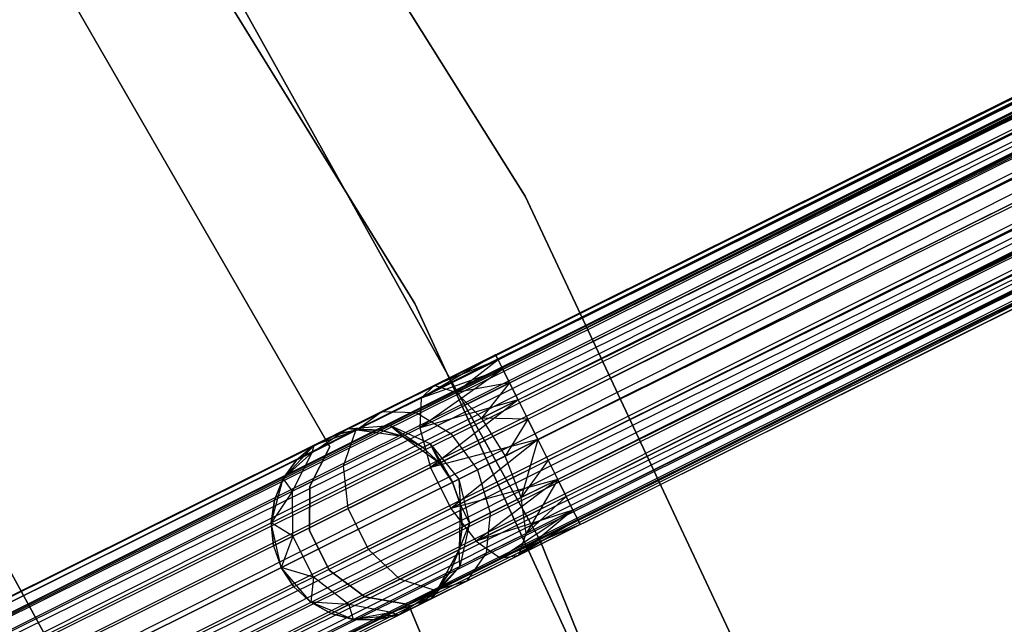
# Model space of a CAD drawing. Extents: x -189 to 189, y -189 to 189.
# Tile 287 of 338: x 50 to 61, y 26 to 32. Entities that reach past the tile are written whole.
import ezdxf

# ---------------------------------------------------------------- set-up
doc = ezdxf.new("R2010")
doc.units = 0
doc.header["$LTSCALE"] = 25.4
doc.layers.get('0').update_dxf_attribs({"linetype": 'CONTINUOUS'})

# ---------------------------------------------------------------- blocks, each defined once
blk = doc.blocks.new('NL2500012474_STL')
at = {"color": 0}
for p, q in [((341.687, 75.995, 177.379), (229.575, 20.17, 177.621)), ((341.687, 75.995, 177.379), (229.575, 20.17, 177.379)), ((341.687, 75.995, 177.379), (229.575, 20.17, 177.621)), ((341.687, 75.995, 177.379), (229.575, 20.17, 177.379)), ((341.713, 75.944, 177.855), (229.575, 20.17, 177.621)), ((341.713, 75.944, 177.855), (229.575, 20.17, 177.621)), ((229.601, 20.119, 177.145), (341.687, 75.995, 177.379)), ((229.601, 20.119, 177.145), (341.687, 75.995, 177.379)), ((341.713, 75.944, 177.855), (229.601, 20.119, 177.855)), ((341.713, 75.944, 177.855), (229.601, 20.119, 177.855)), ((229.651, 20.018, 176.932), (341.687, 75.995, 177.379)), ((229.651, 20.018, 176.932), (341.687, 75.995, 177.379)), ((341.713, 75.944, 177.855), (229.651, 20.018, 178.068)), ((341.713, 75.944, 177.855), (229.651, 20.018, 178.068)), ((229.651, 20.018, 176.932), (341.763, 75.843, 176.932)), ((229.651, 20.018, 176.932), (341.763, 75.843, 176.932)), ((229.722, 19.875, 176.751), (341.763, 75.843, 176.932)), ((229.722, 19.875, 176.751), (341.763, 75.843, 176.932)), ((229.811, 19.698, 176.615), (341.763, 75.843, 176.932)), ((229.811, 19.698, 176.615), (341.763, 75.843, 176.932)), ((341.834, 75.7, 178.249), (229.651, 20.018, 178.068)), ((341.834, 75.7, 178.249), (229.651, 20.018, 178.068)), ((341.834, 75.7, 178.249), (229.722, 19.875, 178.249)), ((341.834, 75.7, 178.249), (229.722, 19.875, 178.249)), ((341.922, 75.523, 176.615), (229.811, 19.698, 176.615)), ((341.922, 75.523, 176.615), (229.811, 19.698, 176.615)), ((229.911, 19.496, 176.529), (341.922, 75.523, 176.615)), ((229.911, 19.496, 176.529), (341.922, 75.523, 176.615)), ((230.018, 19.282, 176.5), (341.922, 75.523, 176.615)), ((230.018, 19.282, 176.5), (341.922, 75.523, 176.615)), ((342.023, 75.321, 178.471), (229.722, 19.875, 178.249)), ((342.023, 75.321, 178.471), (229.722, 19.875, 178.249)), ((342.023, 75.321, 178.471), (229.811, 19.698, 178.385)), ((342.023, 75.321, 178.471), (229.811, 19.698, 178.385)), ((342.023, 75.321, 178.471), (229.911, 19.496, 178.471)), ((342.023, 75.321, 178.471), (229.911, 19.496, 178.471)), ((342.13, 75.107, 178.5), (230.018, 19.282, 178.5)), ((342.13, 75.107, 178.5), (230.018, 19.282, 178.5)), ((230.018, 19.282, 176.5), (342.13, 75.107, 176.5)), ((230.018, 19.282, 176.5), (342.13, 75.107, 176.5)), ((230.124, 19.068, 176.529), (342.13, 75.107, 176.5)), ((230.124, 19.068, 176.529), (342.13, 75.107, 176.5)), ((230.225, 18.866, 176.615), (342.13, 75.107, 176.5)), ((230.225, 18.866, 176.615), (342.13, 75.107, 176.5)), ((342.236, 74.893, 178.471), (230.124, 19.068, 178.471)), ((342.236, 74.893, 178.471), (230.124, 19.068, 178.471)), ((342.337, 74.691, 176.615), (230.225, 18.866, 176.615)), ((342.337, 74.691, 176.615), (230.225, 18.866, 176.615)), ((342.337, 74.691, 176.615), (230.313, 18.688, 176.751)), ((342.337, 74.691, 176.615), (230.313, 18.688, 176.751)), ((342.337, 74.691, 176.615), (230.385, 18.545, 176.932)), ((342.337, 74.691, 176.615), (230.385, 18.545, 176.932)), ((342.425, 74.513, 178.249), (230.124, 19.068, 178.471)), ((342.425, 74.513, 178.249), (230.124, 19.068, 178.471)), ((342.425, 74.513, 178.249), (230.225, 18.866, 178.385)), ((342.425, 74.513, 178.249), (230.225, 18.866, 178.385)), ((342.425, 74.513, 178.249), (230.313, 18.688, 178.249)), ((342.425, 74.513, 178.249), (230.313, 18.688, 178.249)), ((342.496, 74.37, 176.932), (230.385, 18.545, 176.932)), ((342.496, 74.37, 176.932), (230.385, 18.545, 176.932)), ((342.496, 74.37, 176.932), (230.435, 18.445, 177.145)), ((342.496, 74.37, 176.932), (230.435, 18.445, 177.145)), ((342.496, 74.37, 176.932), (230.46, 18.393, 177.379)), ((342.496, 74.37, 176.932), (230.46, 18.393, 177.379)), ((342.546, 74.27, 177.855), (230.313, 18.688, 178.249)), ((342.546, 74.27, 177.855), (230.313, 18.688, 178.249)), ((342.546, 74.27, 177.855), (230.385, 18.545, 178.068)), ((342.546, 74.27, 177.855), (230.385, 18.545, 178.068)), ((342.546, 74.27, 177.855), (230.435, 18.445, 177.855)), ((342.546, 74.27, 177.855), (230.435, 18.445, 177.855)), ((342.572, 74.218, 177.379), (230.435, 18.445, 177.855)), ((342.572, 74.218, 177.379), (230.435, 18.445, 177.855)), ((342.572, 74.218, 177.379), (230.46, 18.393, 177.379)), ((342.572, 74.218, 177.379), (230.46, 18.393, 177.621)), ((342.572, 74.218, 177.379), (230.46, 18.393, 177.379)), ((342.572, 74.218, 177.379), (230.46, 18.393, 177.621)), ((246.762, 28.729, 27.379), (334.801, 72.567, 27.621)), ((246.762, 28.729, 27.379), (334.801, 72.567, 27.621)), ((246.762, 28.729, 27.621), (334.801, 72.567, 27.621)), ((246.762, 28.729, 27.621), (334.801, 72.567, 27.621)), ((246.788, 28.677, 27.145), (334.801, 72.567, 27.621)), ((246.788, 28.677, 27.145), (334.801, 72.567, 27.621)), ((246.788, 28.677, 27.145), (334.827, 72.515, 27.145)), ((246.788, 28.677, 27.145), (334.827, 72.515, 27.145)), ((246.838, 28.577, 26.932), (334.827, 72.515, 27.145)), ((246.838, 28.577, 26.932), (334.827, 72.515, 27.145)), ((246.762, 28.729, 27.621), (334.877, 72.415, 28.068)), ((246.762, 28.729, 27.621), (334.877, 72.415, 28.068)), ((246.788, 28.677, 27.855), (334.877, 72.415, 28.068)), ((246.788, 28.677, 27.855), (334.877, 72.415, 28.068)), ((246.838, 28.577, 28.068), (334.877, 72.415, 28.068)), ((246.838, 28.577, 28.068), (334.877, 72.415, 28.068)), ((246.838, 28.577, 26.932), (334.948, 72.272, 26.751)), ((246.838, 28.577, 26.932), (334.948, 72.272, 26.751)), ((246.909, 28.434, 26.751), (334.948, 72.272, 26.751)), ((246.909, 28.434, 26.751), (334.948, 72.272, 26.751)), ((246.998, 28.256, 26.615), (334.948, 72.272, 26.751)), ((246.998, 28.256, 26.615), (334.948, 72.272, 26.751)), ((246.838, 28.577, 28.068), (335.037, 72.094, 28.385)), ((246.838, 28.577, 28.068), (335.037, 72.094, 28.385)), ((246.909, 28.434, 28.249), (335.037, 72.094, 28.385)), ((246.909, 28.434, 28.249), (335.037, 72.094, 28.385)), ((246.998, 28.256, 28.385), (335.037, 72.094, 28.385)), ((246.998, 28.256, 28.385), (335.037, 72.094, 28.385)), ((246.998, 28.256, 26.615), (335.137, 71.892, 26.529)), ((246.998, 28.256, 26.615), (335.137, 71.892, 26.529)), ((247.098, 28.054, 26.529), (335.137, 71.892, 26.529)), ((247.098, 28.054, 26.529), (335.137, 71.892, 26.529)), ((246.998, 28.256, 28.385), (335.244, 71.678, 28.5)), ((246.998, 28.256, 28.385), (335.244, 71.678, 28.5)), ((247.098, 28.054, 28.471), (335.244, 71.678, 28.5)), ((247.098, 28.054, 28.471), (335.244, 71.678, 28.5)), ((335.244, 71.678, 28.5), (247.205, 27.84, 28.5)), ((247.205, 27.84, 26.5), (335.244, 71.678, 26.5)), ((247.205, 27.84, 26.5), (335.244, 71.678, 26.5)), ((335.244, 71.678, 28.5), (247.205, 27.84, 28.5)), ((247.312, 27.626, 26.529), (335.351, 71.464, 26.529)), ((247.312, 27.626, 26.529), (335.351, 71.464, 26.529)), ((247.412, 27.424, 26.615), (335.351, 71.464, 26.529)), ((247.412, 27.424, 26.615), (335.351, 71.464, 26.529)), ((247.205, 27.84, 28.5), (335.451, 71.262, 28.385)), ((247.205, 27.84, 28.5), (335.451, 71.262, 28.385)), ((247.312, 27.626, 28.471), (335.451, 71.262, 28.385)), ((247.312, 27.626, 28.471), (335.451, 71.262, 28.385)), ((247.412, 27.424, 28.385), (335.451, 71.262, 28.385)), ((247.412, 27.424, 28.385), (335.451, 71.262, 28.385)), ((247.412, 27.424, 26.615), (335.54, 71.085, 26.751)), ((247.412, 27.424, 26.615), (335.54, 71.085, 26.751)), ((247.501, 27.246, 26.751), (335.54, 71.085, 26.751)), ((247.501, 27.246, 26.751), (335.54, 71.085, 26.751)), ((247.572, 27.103, 26.932), (335.54, 71.085, 26.751)), ((247.572, 27.103, 26.932), (335.54, 71.085, 26.751)), ((247.412, 27.424, 28.385), (335.611, 70.941, 28.068)), ((247.412, 27.424, 28.385), (335.611, 70.941, 28.068)), ((247.501, 27.246, 28.249), (335.611, 70.941, 28.068)), ((247.501, 27.246, 28.249), (335.611, 70.941, 28.068)), ((247.572, 27.103, 28.068), (335.611, 70.941, 28.068)), ((247.572, 27.103, 28.068), (335.611, 70.941, 28.068)), ((247.572, 27.103, 26.932), (335.661, 70.841, 27.145)), ((247.572, 27.103, 26.932), (335.661, 70.841, 27.145)), ((247.572, 27.103, 28.068), (335.686, 70.79, 27.621)), ((247.572, 27.103, 28.068), (335.686, 70.79, 27.621)), ((247.622, 27.003, 27.145), (335.661, 70.841, 27.145)), ((247.622, 27.003, 27.145), (335.661, 70.841, 27.145)), ((247.622, 27.003, 27.855), (335.686, 70.79, 27.621)), ((247.622, 27.003, 27.855), (335.686, 70.79, 27.621)), ((247.647, 26.951, 27.621), (335.661, 70.841, 27.145)), ((247.647, 26.951, 27.621), (335.661, 70.841, 27.145)), ((247.647, 26.951, 27.379), (335.661, 70.841, 27.145)), ((247.647, 26.951, 27.379), (335.661, 70.841, 27.145)), ((247.647, 26.951, 27.621), (335.686, 70.79, 27.621)), ((247.647, 26.951, 27.621), (335.686, 70.79, 27.621)), ((247.071, 30.388, 26.5), (243.001, 36.887, 26.5)), ((243.001, 36.887, 17), (247.071, 30.388, 17)), ((247.071, 30.388, 26.5), (243.001, 36.887, 26.5)), ((243.001, 36.887, 17), (247.071, 30.388, 17)), ((241.99, 35.632, 20), (245.916, 29.264, 20)), ((245.916, 29.264, 19), (241.99, 35.632, 19)), ((241.99, 35.632, 20), (245.916, 29.264, 20)), ((245.916, 29.264, 19), (241.99, 35.632, 19)), ((243.509, 33.461, 26.5), (247.226, 26.793, 26.5)), ((247.226, 26.793, 17), (243.509, 33.461, 17)), ((247.226, 26.793, 17), (243.509, 33.461, 17)), ((243.509, 33.461, 26.5), (247.226, 26.793, 26.5)), ((242.225, 32.621, 22), (245.029, 27.765, 22)), ((245.029, 27.765, 20), (242.225, 32.621, 20)), ((245.029, 27.765, 20), (242.225, 32.621, 20)), ((242.225, 32.621, 22), (245.029, 27.765, 22)), ((242.892, 24.263, 20), (239.444, 30.536, 20)), ((239.444, 30.536, 22), (242.892, 24.263, 22)), ((239.444, 30.536, 22), (242.892, 24.263, 22)), ((242.892, 24.263, 20), (239.444, 30.536, 20)), ((250.328, 23.446, 26.5), (247.071, 30.388, 26.5)), ((247.071, 30.388, 17), (250.328, 23.446, 17)), ((247.071, 30.388, 26.5), (247.071, 30.388, 17)), ((250.328, 23.446, 26.5), (247.071, 30.388, 26.5)), ((247.071, 30.388, 17), (250.328, 23.446, 17)), ((247.071, 30.388, 26.5), (247.071, 30.388, 17)), ((245.916, 29.264, 20), (245.916, 29.264, 19)), ((245.916, 29.264, 20), (249.046, 22.47, 20)), ((249.046, 22.47, 19), (245.916, 29.264, 19)), ((245.916, 29.264, 20), (245.916, 29.264, 19)), ((245.916, 29.264, 20), (249.046, 22.47, 20)), ((249.046, 22.47, 19), (245.916, 29.264, 19)), ((246.762, 28.729, 27.621), (245.982, 28.275, 27.675)), ((246.762, 28.729, 27.621), (245.982, 28.275, 27.675)), ((246.788, 28.677, 27.855), (245.982, 28.275, 27.675)), ((246.788, 28.677, 27.855), (245.982, 28.275, 27.675)), ((246.762, 28.729, 27.379), (246.119, 28.408, 27.236)), ((246.762, 28.729, 27.621), (246.119, 28.408, 27.236)), ((246.762, 28.729, 27.621), (246.119, 28.408, 27.236)), ((246.762, 28.729, 27.379), (246.119, 28.408, 27.236)), ((246.788, 28.677, 27.145), (246.119, 28.408, 27.236)), ((246.788, 28.677, 27.145), (246.119, 28.408, 27.236)), ((246.788, 28.677, 27.145), (246.348, 28.332, 26.823)), ((246.788, 28.677, 27.145), (246.348, 28.332, 26.823)), ((246.788, 28.677, 27.145), (246.762, 28.729, 27.379)), ((246.762, 28.729, 27.621), (246.788, 28.677, 27.855)), ((246.762, 28.729, 27.621), (246.788, 28.677, 27.855)), ((246.788, 28.677, 27.145), (246.762, 28.729, 27.379)), ((246.838, 28.577, 26.932), (246.788, 28.677, 27.145)), ((246.788, 28.677, 27.855), (246.838, 28.577, 28.068)), ((246.788, 28.677, 27.855), (246.838, 28.577, 28.068)), ((246.838, 28.577, 26.932), (246.788, 28.677, 27.145)), ((246.838, 28.577, 28.068), (245.968, 27.965, 28.039)), ((246.838, 28.577, 28.068), (245.968, 27.965, 28.039)), ((246.838, 28.577, 28.068), (245.982, 28.275, 27.675)), ((246.838, 28.577, 28.068), (245.982, 28.275, 27.675)), ((246.838, 28.577, 26.932), (246.348, 28.332, 26.823)), ((246.838, 28.577, 26.932), (246.348, 28.332, 26.823)), ((246.909, 28.434, 26.751), (246.838, 28.577, 26.932)), ((246.838, 28.577, 28.068), (246.909, 28.434, 28.249)), ((246.838, 28.577, 28.068), (246.909, 28.434, 28.249)), ((246.909, 28.434, 26.751), (246.838, 28.577, 26.932)), ((246.119, 28.408, 27.236), (245.573, 28.136, 26.829)), ((246.119, 28.408, 27.236), (245.573, 28.136, 26.829)), ((246.909, 28.434, 28.249), (245.968, 27.965, 28.039)), ((246.909, 28.434, 28.249), (245.968, 27.965, 28.039)), ((246.119, 28.408, 27.236), (245.982, 28.275, 27.675)), ((246.119, 28.408, 27.236), (245.982, 28.275, 27.675)), ((246.348, 28.332, 26.823), (246.119, 28.408, 27.236)), ((246.348, 28.332, 26.823), (246.119, 28.408, 27.236)), ((246.909, 28.434, 26.751), (246.348, 28.332, 26.823)), ((246.909, 28.434, 26.751), (246.348, 28.332, 26.823)), ((246.909, 28.434, 26.751), (246.616, 28.066, 26.53)), ((246.909, 28.434, 26.751), (246.616, 28.066, 26.53)), ((246.998, 28.256, 26.615), (246.909, 28.434, 26.751)), ((246.909, 28.434, 28.249), (246.998, 28.256, 28.385)), ((246.909, 28.434, 28.249), (246.998, 28.256, 28.385)), ((246.998, 28.256, 26.615), (246.909, 28.434, 26.751)), ((245.982, 28.275, 27.675), (245.298, 27.935, 27.165)), ((245.982, 28.275, 27.675), (245.298, 27.935, 27.165)), ((246.348, 28.332, 26.823), (245.932, 28.125, 26.513)), ((246.348, 28.332, 26.823), (245.932, 28.125, 26.513)), ((245.982, 28.275, 27.675), (245.968, 27.965, 28.039)), ((245.982, 28.275, 27.675), (245.968, 27.965, 28.039)), ((246.998, 28.256, 28.385), (245.968, 27.965, 28.039)), ((246.998, 28.256, 28.385), (245.968, 27.965, 28.039)), ((246.998, 28.256, 28.385), (246.081, 27.547, 28.245)), ((246.998, 28.256, 28.385), (246.081, 27.547, 28.245)), ((246.348, 28.332, 26.823), (246.616, 28.066, 26.53)), ((246.348, 28.332, 26.823), (246.616, 28.066, 26.53)), ((246.998, 28.256, 26.615), (246.616, 28.066, 26.53)), ((246.998, 28.256, 26.615), (246.616, 28.066, 26.53)), ((247.098, 28.054, 26.529), (246.998, 28.256, 26.615)), ((246.998, 28.256, 28.385), (247.098, 28.054, 28.471)), ((246.998, 28.256, 28.385), (247.098, 28.054, 28.471)), ((247.098, 28.054, 26.529), (246.998, 28.256, 26.615)), ((245.573, 28.136, 26.829), (245.208, 27.955, 26.219)), ((245.573, 28.136, 26.829), (245.208, 27.955, 26.219)), ((245.298, 27.935, 27.165), (245.573, 28.136, 26.829)), ((245.298, 27.935, 27.165), (245.573, 28.136, 26.829)), ((245.573, 28.136, 26.829), (245.932, 28.125, 26.513)), ((245.573, 28.136, 26.829), (245.932, 28.125, 26.513)), ((245.932, 28.125, 26.513), (245.654, 27.987, 26.048)), ((245.932, 28.125, 26.513), (245.654, 27.987, 26.048)), ((245.932, 28.125, 26.513), (246.292, 27.905, 26.288)), ((245.932, 28.125, 26.513), (246.292, 27.905, 26.288)), ((247.098, 28.054, 28.471), (246.081, 27.547, 28.245)), ((247.098, 28.054, 28.471), (246.081, 27.547, 28.245)), ((246.616, 28.066, 26.53), (246.292, 27.905, 26.288)), ((246.616, 28.066, 26.53), (246.292, 27.905, 26.288)), ((247.098, 28.054, 26.529), (246.616, 28.066, 26.53)), ((246.616, 28.066, 26.53), (246.862, 27.669, 26.424)), ((246.616, 28.066, 26.53), (246.862, 27.669, 26.424)), ((247.098, 28.054, 26.529), (246.616, 28.066, 26.53)), ((247.098, 28.054, 26.529), (246.862, 27.669, 26.424)), ((247.098, 28.054, 26.529), (246.862, 27.669, 26.424)), ((247.205, 27.84, 26.5), (247.098, 28.054, 26.529)), ((247.098, 28.054, 28.471), (247.205, 27.84, 28.5)), ((247.098, 28.054, 28.471), (247.205, 27.84, 28.5)), ((247.205, 27.84, 26.5), (247.098, 28.054, 26.529)), ((244.841, 27.707, 26.401), (245.208, 27.955, 26.219)), ((244.841, 27.707, 26.401), (245.208, 27.955, 26.219)), ((245.298, 27.935, 27.165), (244.841, 27.707, 26.401)), ((245.298, 27.935, 27.165), (244.841, 27.707, 26.401)), ((245.208, 27.955, 26.219), (244.864, 27.783, 25.5)), ((245.208, 27.955, 26.219), (244.864, 27.783, 25.5)), ((244.864, 27.783, 20), (245.315, 27.944, 20)), ((244.864, 27.783, 20), (245.315, 27.944, 20)), ((245.208, 27.955, 26.219), (245.08, 27.891, 25.5)), ((245.208, 27.955, 26.219), (245.08, 27.891, 25.5)), ((245.315, 27.944, 25.5), (245.08, 27.891, 25.5)), ((245.08, 27.891, 25.5), (245.315, 27.944, 20)), ((245.08, 27.891, 25.5), (245.315, 27.944, 20)), ((245.315, 27.944, 25.5), (245.08, 27.891, 25.5)), ((245.968, 27.965, 28.039), (245.17, 27.567, 27.443)), ((245.968, 27.965, 28.039), (245.17, 27.567, 27.443)), ((245.17, 27.567, 27.443), (245.298, 27.935, 27.165)), ((245.17, 27.567, 27.443), (245.298, 27.935, 27.165)), ((245.208, 27.955, 26.219), (245.654, 27.987, 26.048)), ((245.208, 27.955, 26.219), (245.654, 27.987, 26.048)), ((245.556, 27.938, 25.5), (245.208, 27.955, 26.219)), ((245.556, 27.938, 25.5), (245.208, 27.955, 26.219)), ((245.315, 27.944, 25.5), (245.208, 27.955, 26.219)), ((245.315, 27.944, 25.5), (245.208, 27.955, 26.219)), ((245.315, 27.944, 20), (245.789, 27.876, 20)), ((245.556, 27.938, 25.5), (245.315, 27.944, 25.5)), ((245.315, 27.944, 20), (245.556, 27.938, 25.5)), ((245.315, 27.944, 20), (245.789, 27.876, 20)), ((245.315, 27.944, 25.5), (245.315, 27.944, 20)), ((245.315, 27.944, 25.5), (245.315, 27.944, 20)), ((245.556, 27.938, 25.5), (245.315, 27.944, 25.5)), ((245.315, 27.944, 20), (245.556, 27.938, 25.5)), ((245.654, 27.987, 26.048), (245.556, 27.938, 25.5)), ((245.654, 27.987, 26.048), (245.556, 27.938, 25.5)), ((245.789, 27.876, 25.5), (245.556, 27.938, 25.5)), ((245.556, 27.938, 25.5), (245.789, 27.876, 20)), ((245.556, 27.938, 25.5), (245.789, 27.876, 20)), ((245.789, 27.876, 25.5), (245.556, 27.938, 25.5)), ((246.076, 27.797, 25.927), (245.654, 27.987, 26.048)), ((246, 27.759, 25.5), (245.654, 27.987, 26.048)), ((246.076, 27.797, 25.927), (245.654, 27.987, 26.048)), ((246, 27.759, 25.5), (245.654, 27.987, 26.048)), ((245.789, 27.876, 25.5), (245.654, 27.987, 26.048)), ((245.789, 27.876, 25.5), (245.654, 27.987, 26.048)), ((245.968, 27.965, 28.039), (246.081, 27.547, 28.245)), ((245.968, 27.965, 28.039), (246.081, 27.547, 28.245)), ((244.864, 27.783, 20), (245.08, 27.891, 25.5)), ((244.864, 27.783, 20), (245.08, 27.891, 25.5)), ((245.789, 27.876, 20), (246.177, 27.595, 20)), ((246, 27.759, 25.5), (245.789, 27.876, 25.5)), ((245.789, 27.876, 20), (246, 27.759, 25.5)), ((245.789, 27.876, 20), (246.177, 27.595, 20)), ((245.789, 27.876, 25.5), (245.789, 27.876, 20)), ((245.789, 27.876, 25.5), (245.789, 27.876, 20)), ((246, 27.759, 25.5), (245.789, 27.876, 25.5)), ((245.789, 27.876, 20), (246, 27.759, 25.5)), ((246.292, 27.905, 26.288), (246.076, 27.797, 25.927)), ((246.292, 27.905, 26.288), (246.076, 27.797, 25.927)), ((247.205, 27.84, 28.5), (246.081, 27.547, 28.245)), ((247.205, 27.84, 28.5), (246.081, 27.547, 28.245)), ((246.292, 27.905, 26.288), (246.572, 27.525, 26.207)), ((246.292, 27.905, 26.288), (246.572, 27.525, 26.207)), ((247.205, 27.84, 28.5), (246.294, 27.119, 28.245)), ((247.205, 27.84, 28.5), (246.294, 27.119, 28.245)), ((246.862, 27.669, 26.424), (247.205, 27.84, 26.5)), ((246.862, 27.669, 26.424), (247.205, 27.84, 26.5)), ((247.205, 27.84, 26.5), (247.03, 27.234, 26.53)), ((247.205, 27.84, 26.5), (247.03, 27.234, 26.53)), ((247.205, 27.84, 28.5), (247.312, 27.626, 28.471)), ((247.312, 27.626, 26.529), (247.205, 27.84, 26.5)), ((247.312, 27.626, 26.529), (247.205, 27.84, 26.5)), ((247.205, 27.84, 28.5), (247.312, 27.626, 28.471)), ((244.539, 27.432, 20), (244.864, 27.783, 20)), ((244.539, 27.432, 20), (244.864, 27.783, 20)), ((244.864, 27.783, 25.5), (244.68, 27.627, 25.5)), ((244.68, 27.627, 25.5), (244.864, 27.783, 20)), ((244.68, 27.627, 25.5), (244.864, 27.783, 20)), ((244.864, 27.783, 25.5), (244.68, 27.627, 25.5)), ((245.029, 27.765, 22), (244.817, 27.352, 22)), ((244.817, 27.352, 20), (245.029, 27.765, 20)), ((244.817, 27.352, 20), (245.029, 27.765, 20)), ((245.029, 27.765, 22), (244.817, 27.352, 22)), ((244.841, 27.707, 26.401), (244.864, 27.783, 25.5)), ((244.841, 27.707, 26.401), (244.864, 27.783, 25.5)), ((244.864, 27.783, 25.5), (244.864, 27.783, 20)), ((244.864, 27.783, 25.5), (244.864, 27.783, 20)), ((245.029, 27.765, 22), (245.029, 27.765, 20)), ((245.029, 27.765, 22), (245.029, 27.765, 20)), ((246, 27.759, 25.5), (246.076, 27.797, 25.927)), ((246, 27.759, 25.5), (246.076, 27.797, 25.927)), ((246.177, 27.595, 25.5), (246, 27.759, 25.5)), ((246, 27.759, 25.5), (246.177, 27.595, 20)), ((246, 27.759, 25.5), (246.177, 27.595, 20)), ((246.177, 27.595, 25.5), (246, 27.759, 25.5)), ((246.177, 27.595, 25.5), (246.076, 27.797, 25.927)), ((246.076, 27.797, 25.927), (246.31, 27.394, 25.5)), ((246.177, 27.595, 25.5), (246.076, 27.797, 25.927)), ((246.076, 27.797, 25.927), (246.31, 27.394, 25.5)), ((246.076, 27.797, 25.927), (246.378, 27.428, 25.883)), ((246.076, 27.797, 25.927), (246.378, 27.428, 25.883)), ((244.841, 27.707, 26.401), (244.539, 27.432, 25.5)), ((244.841, 27.707, 26.401), (244.539, 27.432, 25.5)), ((244.68, 27.627, 25.5), (244.539, 27.432, 25.5)), ((244.539, 27.432, 20), (244.68, 27.627, 25.5)), ((244.68, 27.627, 25.5), (244.539, 27.432, 25.5)), ((244.539, 27.432, 20), (244.68, 27.627, 25.5)), ((244.636, 27.302, 26.552), (244.841, 27.707, 26.401)), ((244.636, 27.302, 26.552), (244.841, 27.707, 26.401)), ((244.841, 27.707, 26.401), (244.68, 27.627, 25.5)), ((244.841, 27.707, 26.401), (244.68, 27.627, 25.5)), ((247.312, 27.626, 28.471), (246.294, 27.119, 28.245)), ((247.312, 27.626, 28.471), (246.294, 27.119, 28.245)), ((246.572, 27.525, 26.207), (246.862, 27.669, 26.424)), ((246.572, 27.525, 26.207), (246.862, 27.669, 26.424)), ((247.03, 27.234, 26.53), (246.862, 27.669, 26.424)), ((247.03, 27.234, 26.53), (246.862, 27.669, 26.424)), ((247.312, 27.626, 26.529), (247.03, 27.234, 26.53)), ((247.312, 27.626, 26.529), (247.03, 27.234, 26.53)), ((247.312, 27.626, 28.471), (247.412, 27.424, 28.385)), ((247.412, 27.424, 26.615), (247.312, 27.626, 26.529)), ((247.412, 27.424, 26.615), (247.312, 27.626, 26.529)), ((247.312, 27.626, 28.471), (247.412, 27.424, 28.385)), ((245.17, 27.567, 27.443), (244.636, 27.302, 26.552)), ((245.17, 27.567, 27.443), (244.636, 27.302, 26.552)), ((245.218, 27.118, 27.601), (245.17, 27.567, 27.443)), ((245.218, 27.118, 27.601), (245.17, 27.567, 27.443)), ((246.081, 27.547, 28.245), (245.218, 27.118, 27.601)), ((246.081, 27.547, 28.245), (245.218, 27.118, 27.601)), ((246.081, 27.547, 28.245), (246.294, 27.119, 28.245)), ((246.081, 27.547, 28.245), (246.294, 27.119, 28.245)), ((246.177, 27.595, 20), (246.31, 27.394, 20)), ((246.31, 27.394, 25.5), (246.177, 27.595, 25.5)), ((246.177, 27.595, 25.5), (246.177, 27.595, 20)), ((246.177, 27.595, 25.5), (246.177, 27.595, 20)), ((246.31, 27.394, 25.5), (246.177, 27.595, 25.5)), ((246.177, 27.595, 20), (246.31, 27.394, 20)), ((246.378, 27.428, 25.883), (246.572, 27.525, 26.207)), ((246.378, 27.428, 25.883), (246.572, 27.525, 26.207)), ((246.572, 27.525, 26.207), (246.707, 27.073, 26.288)), ((246.572, 27.525, 26.207), (246.707, 27.073, 26.288)), ((244.415, 26.97, 20), (244.539, 27.432, 20)), ((244.415, 26.97, 20), (244.539, 27.432, 20)), ((244.539, 27.432, 25.5), (244.449, 27.208, 25.5)), ((244.449, 27.208, 25.5), (244.539, 27.432, 20)), ((244.449, 27.208, 25.5), (244.539, 27.432, 20)), ((244.539, 27.432, 25.5), (244.449, 27.208, 25.5)), ((244.636, 27.302, 26.552), (244.539, 27.432, 25.5)), ((244.636, 27.302, 26.552), (244.539, 27.432, 25.5)), ((244.539, 27.432, 25.5), (244.539, 27.432, 20)), ((244.539, 27.432, 25.5), (244.539, 27.432, 20)), ((247.412, 27.424, 28.385), (246.294, 27.119, 28.245)), ((247.412, 27.424, 28.385), (246.294, 27.119, 28.245)), ((246.31, 27.394, 25.5), (246.378, 27.428, 25.883)), ((246.31, 27.394, 25.5), (246.378, 27.428, 25.883)), ((246.378, 27.428, 25.883), (246.39, 27.167, 25.5)), ((246.378, 27.428, 25.883), (246.39, 27.167, 25.5)), ((246.378, 27.428, 25.883), (246.49, 26.965, 25.927)), ((246.378, 27.428, 25.883), (246.49, 26.965, 25.927)), ((247.412, 27.424, 28.385), (246.559, 26.778, 28.039)), ((247.412, 27.424, 28.385), (246.559, 26.778, 28.039)), ((247.412, 27.424, 26.615), (247.03, 27.234, 26.53)), ((247.412, 27.424, 26.615), (247.03, 27.234, 26.53)), ((247.412, 27.424, 26.615), (247.081, 26.859, 26.823)), ((247.412, 27.424, 26.615), (247.081, 26.859, 26.823)), ((247.412, 27.424, 28.385), (247.501, 27.246, 28.249)), ((247.501, 27.246, 26.751), (247.412, 27.424, 26.615)), ((247.501, 27.246, 26.751), (247.412, 27.424, 26.615)), ((247.412, 27.424, 28.385), (247.501, 27.246, 28.249)), ((244.817, 27.352, 22), (244.814, 26.888, 22)), ((244.814, 26.888, 20), (244.817, 27.352, 20)), ((244.814, 26.888, 20), (244.817, 27.352, 20)), ((244.817, 27.352, 22), (244.814, 26.888, 22)), ((244.817, 27.352, 22), (244.817, 27.352, 20)), ((244.817, 27.352, 22), (244.817, 27.352, 20)), ((246.31, 27.394, 20), (246.39, 27.167, 20)), ((246.39, 27.167, 25.5), (246.31, 27.394, 25.5)), ((246.31, 27.394, 25.5), (246.31, 27.394, 20)), ((246.31, 27.394, 25.5), (246.31, 27.394, 20)), ((246.39, 27.167, 25.5), (246.31, 27.394, 25.5)), ((246.31, 27.394, 20), (246.39, 27.167, 20)), ((244.636, 27.302, 26.552), (244.415, 26.97, 25.5)), ((244.636, 27.302, 26.552), (244.415, 26.97, 25.5)), ((244.449, 27.208, 25.5), (244.415, 26.97, 25.5)), ((244.415, 26.97, 20), (244.449, 27.208, 25.5)), ((244.449, 27.208, 25.5), (244.415, 26.97, 25.5)), ((244.415, 26.97, 20), (244.449, 27.208, 25.5)), ((244.636, 27.302, 26.552), (244.449, 27.208, 25.5)), ((244.636, 27.302, 26.552), (244.449, 27.208, 25.5)), ((244.641, 26.831, 26.637), (244.636, 27.302, 26.552)), ((244.641, 26.831, 26.637), (244.636, 27.302, 26.552)), ((247.501, 27.246, 28.249), (246.559, 26.778, 28.039)), ((247.501, 27.246, 28.249), (246.559, 26.778, 28.039)), ((247.03, 27.234, 26.53), (246.707, 27.073, 26.288)), ((247.03, 27.234, 26.53), (246.707, 27.073, 26.288)), ((247.081, 26.859, 26.823), (247.03, 27.234, 26.53)), ((247.081, 26.859, 26.823), (247.03, 27.234, 26.53)), ((247.501, 27.246, 26.751), (247.081, 26.859, 26.823)), ((247.501, 27.246, 26.751), (247.081, 26.859, 26.823)), ((247.501, 27.246, 28.249), (247.572, 27.103, 28.068)), ((247.572, 27.103, 26.932), (247.501, 27.246, 26.751)), ((247.572, 27.103, 26.932), (247.501, 27.246, 26.751)), ((247.501, 27.246, 28.249), (247.572, 27.103, 28.068)), ((245.218, 27.118, 27.601), (244.641, 26.831, 26.637)), ((245.218, 27.118, 27.601), (244.641, 26.831, 26.637)), ((245.431, 26.689, 27.601), (245.218, 27.118, 27.601)), ((245.431, 26.689, 27.601), (245.218, 27.118, 27.601)), ((246.294, 27.119, 28.245), (245.431, 26.689, 27.601)), ((246.294, 27.119, 28.245), (245.431, 26.689, 27.601)), ((246.294, 27.119, 28.245), (246.559, 26.778, 28.039)), ((246.294, 27.119, 28.245), (246.559, 26.778, 28.039)), ((246.39, 27.167, 20), (246.38, 26.689, 20)), ((246.39, 27.167, 20), (246.38, 26.689, 20)), ((246.49, 26.965, 25.927), (246.39, 27.167, 25.5)), ((246.49, 26.965, 25.927), (246.39, 27.167, 25.5)), ((246.414, 26.927, 25.5), (246.39, 27.167, 25.5)), ((246.39, 27.167, 20), (246.414, 26.927, 25.5)), ((246.39, 27.167, 25.5), (246.39, 27.167, 20)), ((246.39, 27.167, 25.5), (246.39, 27.167, 20)), ((246.414, 26.927, 25.5), (246.39, 27.167, 25.5)), ((246.39, 27.167, 20), (246.414, 26.927, 25.5)), ((247.572, 27.103, 28.068), (246.559, 26.778, 28.039)), ((247.572, 27.103, 28.068), (246.559, 26.778, 28.039)), ((247.572, 27.103, 28.068), (246.815, 26.601, 27.675)), ((247.572, 27.103, 28.068), (246.815, 26.601, 27.675)), ((247.572, 27.103, 26.932), (247.004, 26.631, 27.236)), ((247.572, 27.103, 26.932), (247.004, 26.631, 27.236)), ((247.572, 27.103, 26.932), (247.081, 26.859, 26.823)), ((247.572, 27.103, 26.932), (247.081, 26.859, 26.823)), ((247.572, 27.103, 28.068), (247.622, 27.003, 27.855)), ((247.622, 27.003, 27.145), (247.572, 27.103, 26.932)), ((247.622, 27.003, 27.145), (247.572, 27.103, 26.932)), ((247.572, 27.103, 28.068), (247.622, 27.003, 27.855)), ((246.707, 27.073, 26.288), (246.49, 26.965, 25.927)), ((246.707, 27.073, 26.288), (246.49, 26.965, 25.927)), ((246.707, 27.073, 26.288), (246.665, 26.652, 26.513)), ((246.707, 27.073, 26.288), (246.665, 26.652, 26.513)), ((247.622, 27.003, 27.855), (246.815, 26.601, 27.675)), ((247.622, 27.003, 27.855), (246.815, 26.601, 27.675)), ((247.622, 27.003, 27.145), (247.004, 26.631, 27.236)), ((247.622, 27.003, 27.145), (247.004, 26.631, 27.236)), ((247.622, 27.003, 27.855), (247.647, 26.951, 27.621)), ((247.647, 26.951, 27.379), (247.622, 27.003, 27.145)), ((247.647, 26.951, 27.379), (247.622, 27.003, 27.145)), ((247.622, 27.003, 27.855), (247.647, 26.951, 27.621)), ((244.519, 26.503, 20), (244.415, 26.97, 20)), ((244.641, 26.831, 26.637), (244.415, 26.97, 25.5)), ((244.415, 26.97, 25.5), (244.439, 26.73, 25.5)), ((244.641, 26.831, 26.637), (244.415, 26.97, 25.5)), ((244.439, 26.73, 25.5), (244.415, 26.97, 20)), ((244.519, 26.503, 20), (244.415, 26.97, 20)), ((244.439, 26.73, 25.5), (244.415, 26.97, 20)), ((244.415, 26.97, 25.5), (244.439, 26.73, 25.5)), ((244.415, 26.97, 25.5), (244.415, 26.97, 20)), ((244.415, 26.97, 25.5), (244.415, 26.97, 20)), ((246.49, 26.965, 25.927), (246.38, 26.689, 25.5)), ((246.49, 26.965, 25.927), (246.38, 26.689, 25.5)), ((246.38, 26.689, 25.5), (246.414, 26.927, 25.5)), ((246.414, 26.927, 25.5), (246.38, 26.689, 20)), ((246.414, 26.927, 25.5), (246.38, 26.689, 20)), ((246.38, 26.689, 25.5), (246.414, 26.927, 25.5)), ((246.49, 26.965, 25.927), (246.388, 26.514, 26.048)), ((246.49, 26.965, 25.927), (246.388, 26.514, 26.048)), ((246.49, 26.965, 25.927), (246.414, 26.927, 25.5)), ((246.49, 26.965, 25.927), (246.414, 26.927, 25.5)), ((247.647, 26.951, 27.621), (246.815, 26.601, 27.675)), ((247.647, 26.951, 27.621), (246.815, 26.601, 27.675)), ((247.647, 26.951, 27.621), (247.004, 26.631, 27.236)), ((247.647, 26.951, 27.379), (247.004, 26.631, 27.236)), ((247.647, 26.951, 27.379), (247.004, 26.631, 27.236)), ((247.647, 26.951, 27.621), (247.004, 26.631, 27.236)), ((244.641, 26.831, 26.637), (244.439, 26.73, 25.5)), ((244.641, 26.831, 26.637), (244.439, 26.73, 25.5)), ((244.641, 26.831, 26.637), (244.519, 26.503, 25.5)), ((244.641, 26.831, 26.637), (244.519, 26.503, 25.5)), ((244.855, 26.402, 26.637), (244.641, 26.831, 26.637)), ((244.855, 26.402, 26.637), (244.641, 26.831, 26.637)), ((244.814, 26.888, 22), (244.814, 26.888, 20)), ((244.814, 26.888, 22), (244.814, 26.888, 20)), ((244.814, 26.888, 22), (245.021, 26.473, 22)), ((245.021, 26.473, 20), (244.814, 26.888, 20)), ((245.021, 26.473, 20), (244.814, 26.888, 20)), ((244.814, 26.888, 22), (245.021, 26.473, 22)), ((247.081, 26.859, 26.823), (246.665, 26.652, 26.513)), ((247.081, 26.859, 26.823), (246.665, 26.652, 26.513)), ((247.004, 26.631, 27.236), (247.081, 26.859, 26.823)), ((247.004, 26.631, 27.236), (247.081, 26.859, 26.823)), ((247.226, 26.793, 26.5), (250.095, 19.72, 26.5)), ((250.095, 19.72, 17), (247.226, 26.793, 17)), ((247.226, 26.793, 17), (247.226, 26.793, 26.5)), ((247.226, 26.793, 17), (247.226, 26.793, 26.5)), ((250.095, 19.72, 17), (247.226, 26.793, 17)), ((247.226, 26.793, 26.5), (250.095, 19.72, 26.5)), ((244.439, 26.73, 25.5), (244.519, 26.503, 25.5)), ((244.439, 26.73, 25.5), (244.519, 26.503, 25.5)), ((244.439, 26.73, 25.5), (244.519, 26.503, 20)), ((244.439, 26.73, 25.5), (244.519, 26.503, 20)), ((245.431, 26.689, 27.601), (244.855, 26.402, 26.637)), ((245.431, 26.689, 27.601), (244.855, 26.402, 26.637)), ((245.761, 26.38, 27.443), (245.431, 26.689, 27.601)), ((245.761, 26.38, 27.443), (245.431, 26.689, 27.601)), ((246.559, 26.778, 28.039), (245.761, 26.38, 27.443)), ((246.559, 26.778, 28.039), (245.761, 26.38, 27.443)), ((246.38, 26.689, 20), (246.149, 26.27, 20)), ((246.38, 26.689, 20), (246.149, 26.27, 20)), ((246.29, 26.465, 25.5), (246.38, 26.689, 25.5)), ((246.38, 26.689, 20), (246.29, 26.465, 25.5)), ((246.29, 26.465, 25.5), (246.38, 26.689, 25.5)), ((246.38, 26.689, 20), (246.29, 26.465, 25.5)), ((246.388, 26.514, 26.048), (246.38, 26.689, 25.5)), ((246.388, 26.514, 26.048), (246.38, 26.689, 25.5)), ((246.38, 26.689, 25.5), (246.38, 26.689, 20)), ((246.38, 26.689, 25.5), (246.38, 26.689, 20)), ((246.559, 26.778, 28.039), (246.815, 26.601, 27.675)), ((246.559, 26.778, 28.039), (246.815, 26.601, 27.675)), ((246.815, 26.601, 27.675), (246.131, 26.261, 27.165)), ((246.815, 26.601, 27.675), (246.131, 26.261, 27.165)), ((246.665, 26.652, 26.513), (246.388, 26.514, 26.048)), ((246.665, 26.652, 26.513), (246.388, 26.514, 26.048)), ((246.665, 26.652, 26.513), (246.458, 26.359, 26.829)), ((246.665, 26.652, 26.513), (246.458, 26.359, 26.829)), ((247.004, 26.631, 27.236), (246.458, 26.359, 26.829)), ((247.004, 26.631, 27.236), (246.458, 26.359, 26.829)), ((246.815, 26.601, 27.675), (247.004, 26.631, 27.236)), ((246.815, 26.601, 27.675), (247.004, 26.631, 27.236)), ((244.829, 26.138, 20), (244.519, 26.503, 20)), ((244.855, 26.402, 26.637), (244.519, 26.503, 25.5)), ((244.519, 26.503, 25.5), (244.652, 26.301, 25.5)), ((244.855, 26.402, 26.637), (244.519, 26.503, 25.5)), ((244.829, 26.138, 20), (244.519, 26.503, 20)), ((244.652, 26.301, 25.5), (244.519, 26.503, 20)), ((244.519, 26.503, 25.5), (244.652, 26.301, 25.5)), ((244.519, 26.503, 25.5), (244.519, 26.503, 20)), ((244.652, 26.301, 25.5), (244.519, 26.503, 20)), ((244.519, 26.503, 25.5), (244.519, 26.503, 20)), ((246.388, 26.514, 26.048), (246.093, 26.177, 26.219)), ((246.388, 26.514, 26.048), (246.093, 26.177, 26.219)), ((246.388, 26.514, 26.048), (246.149, 26.27, 25.5)), ((246.388, 26.514, 26.048), (246.149, 26.27, 25.5)), ((246.388, 26.514, 26.048), (246.29, 26.465, 25.5)), ((246.388, 26.514, 26.048), (246.29, 26.465, 25.5)), ((244.855, 26.402, 26.637), (244.652, 26.301, 25.5)), ((244.855, 26.402, 26.637), (244.652, 26.301, 25.5)), ((244.855, 26.402, 26.637), (244.829, 26.138, 25.5)), ((244.855, 26.402, 26.637), (244.829, 26.138, 25.5)), ((245.227, 26.115, 26.552), (244.855, 26.402, 26.637)), ((245.227, 26.115, 26.552), (244.855, 26.402, 26.637)), ((245.021, 26.473, 22), (245.021, 26.473, 20)), ((245.021, 26.473, 22), (245.021, 26.473, 20)), ((245.021, 26.473, 22), (245.393, 26.195, 22)), ((245.393, 26.195, 20), (245.021, 26.473, 20)), ((245.393, 26.195, 20), (245.021, 26.473, 20)), ((245.021, 26.473, 22), (245.393, 26.195, 22)), ((245.761, 26.38, 27.443), (245.227, 26.115, 26.552)), ((245.761, 26.38, 27.443), (245.227, 26.115, 26.552)), ((246.131, 26.261, 27.165), (245.761, 26.38, 27.443)), ((246.131, 26.261, 27.165), (245.761, 26.38, 27.443)), ((246.149, 26.27, 25.5), (246.29, 26.465, 25.5)), ((246.29, 26.465, 25.5), (246.149, 26.27, 20)), ((246.29, 26.465, 25.5), (246.149, 26.27, 20)), ((246.149, 26.27, 25.5), (246.29, 26.465, 25.5)), ((244.652, 26.301, 25.5), (244.829, 26.138, 25.5)), ((244.829, 26.138, 20), (244.652, 26.301, 25.5)), ((244.652, 26.301, 25.5), (244.829, 26.138, 25.5)), ((244.829, 26.138, 20), (244.652, 26.301, 25.5)), ((246.458, 26.359, 26.829), (246.093, 26.177, 26.219)), ((246.458, 26.359, 26.829), (246.093, 26.177, 26.219)), ((246.458, 26.359, 26.829), (246.131, 26.261, 27.165)), ((246.458, 26.359, 26.829), (246.131, 26.261, 27.165)), ((245.393, 26.195, 22), (245.393, 26.195, 20)), ((245.393, 26.195, 22), (245.393, 26.195, 20)), ((245.393, 26.195, 22), (245.85, 26.116, 22)), ((245.85, 26.116, 20), (245.393, 26.195, 20)), ((245.85, 26.116, 20), (245.393, 26.195, 20)), ((245.393, 26.195, 22), (245.85, 26.116, 22)), ((246.131, 26.261, 27.165), (245.674, 26.033, 26.401)), ((246.131, 26.261, 27.165), (245.674, 26.033, 26.401)), ((246.093, 26.177, 26.219), (245.674, 26.033, 26.401)), ((246.093, 26.177, 26.219), (245.674, 26.033, 26.401)), ((246.149, 26.27, 20), (245.749, 26.006, 20)), ((246.149, 26.27, 20), (245.749, 26.006, 20)), ((246.093, 26.177, 26.219), (245.749, 26.006, 25.5)), ((246.093, 26.177, 26.219), (245.749, 26.006, 25.5)), ((245.965, 26.114, 25.5), (246.149, 26.27, 25.5)), ((246.149, 26.27, 20), (245.965, 26.114, 25.5)), ((245.965, 26.114, 25.5), (246.149, 26.27, 25.5)), ((246.149, 26.27, 20), (245.965, 26.114, 25.5)), ((246.093, 26.177, 26.219), (245.965, 26.114, 25.5)), ((246.093, 26.177, 26.219), (245.965, 26.114, 25.5)), ((246.093, 26.177, 26.219), (246.149, 26.27, 25.5)), ((246.093, 26.177, 26.219), (246.149, 26.27, 25.5)), ((246.149, 26.27, 25.5), (246.149, 26.27, 20)), ((246.149, 26.27, 25.5), (246.149, 26.27, 20)), ((245.273, 25.959, 20), (244.829, 26.138, 20)), ((245.227, 26.115, 26.552), (244.829, 26.138, 25.5)), ((244.829, 26.138, 25.5), (245.04, 26.021, 25.5)), ((245.227, 26.115, 26.552), (244.829, 26.138, 25.5)), ((245.04, 26.021, 25.5), (244.829, 26.138, 20)), ((245.273, 25.959, 20), (244.829, 26.138, 20)), ((245.04, 26.021, 25.5), (244.829, 26.138, 20)), ((244.829, 26.138, 25.5), (245.04, 26.021, 25.5)), ((244.829, 26.138, 25.5), (244.829, 26.138, 20)), ((244.829, 26.138, 25.5), (244.829, 26.138, 20)), ((245.227, 26.115, 26.552), (245.04, 26.021, 25.5)), ((245.227, 26.115, 26.552), (245.04, 26.021, 25.5)), ((245.674, 26.033, 26.401), (245.227, 26.115, 26.552)), ((245.227, 26.115, 26.552), (245.273, 25.959, 25.5)), ((245.227, 26.115, 26.552), (245.273, 25.959, 25.5)), ((245.674, 26.033, 26.401), (245.227, 26.115, 26.552)), ((245.965, 26.114, 25.5), (245.749, 26.006, 20)), ((245.965, 26.114, 25.5), (245.749, 26.006, 20)), ((245.85, 26.116, 22), (245.85, 26.116, 20)), ((245.85, 26.116, 22), (248.035, 20.953, 22)), ((248.035, 20.953, 20), (245.85, 26.116, 20)), ((245.85, 26.116, 22), (245.85, 26.116, 20)), ((248.035, 20.953, 20), (245.85, 26.116, 20)), ((245.85, 26.116, 22), (248.035, 20.953, 22)), ((245.04, 26.021, 25.5), (245.273, 25.959, 25.5)), ((245.273, 25.959, 20), (245.04, 26.021, 25.5)), ((245.04, 26.021, 25.5), (245.273, 25.959, 25.5)), ((245.273, 25.959, 20), (245.04, 26.021, 25.5)), ((245.674, 26.033, 26.401), (245.273, 25.959, 25.5)), ((245.674, 26.033, 26.401), (245.273, 25.959, 25.5)), ((245.749, 26.006, 20), (245.273, 25.959, 20)), ((245.749, 26.006, 20), (245.273, 25.959, 20)), ((245.674, 26.033, 26.401), (245.514, 25.953, 25.5)), ((245.674, 26.033, 26.401), (245.514, 25.953, 25.5)), ((245.514, 25.953, 25.5), (245.749, 26.006, 25.5)), ((245.749, 26.006, 20), (245.514, 25.953, 25.5)), ((245.514, 25.953, 25.5), (245.749, 26.006, 25.5)), ((245.749, 26.006, 20), (245.514, 25.953, 25.5)), ((245.674, 26.033, 26.401), (245.749, 26.006, 25.5)), ((245.674, 26.033, 26.401), (245.749, 26.006, 25.5)), ((245.749, 26.006, 25.5), (245.749, 26.006, 20)), ((245.749, 26.006, 25.5), (245.749, 26.006, 20)), ((245.273, 25.959, 25.5), (245.514, 25.953, 25.5)), ((245.514, 25.953, 25.5), (245.273, 25.959, 20)), ((245.514, 25.953, 25.5), (245.273, 25.959, 20)), ((245.273, 25.959, 25.5), (245.514, 25.953, 25.5)), ((245.273, 25.959, 25.5), (245.273, 25.959, 20)), ((245.273, 25.959, 25.5), (245.273, 25.959, 20))]:
    blk.add_line(p, q, dxfattribs=at)

msp = doc.modelspace()

# ---------------------------------------------------------------- block references
at = {"color": 0}
msp.add_blockref('NL2500012474_STL', (-191.311, -0.058, -1716.743), dxfattribs=at)

doc.saveas('drawing.dxf')
